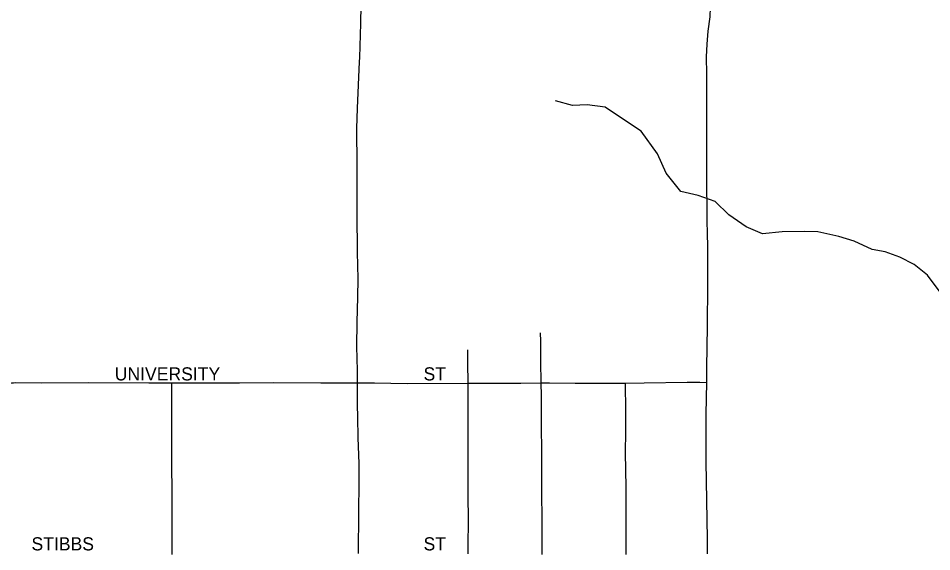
# Model space of a CAD drawing. Extents: x 1985906 to 2360102, y 891258 to 1222054.
# Drawn here: x 2125185 to 2128661, y 1023399 to 1025429 of the extents above; entities that cross this region are included whole.
import ezdxf

# ---------------------------------------------------------------- set-up
doc = ezdxf.new("R2010")
doc.units = 0
for name, color, linetype in [('GM_X_City_Street', 7, 'Continuous'), ('GM_X_City_Street_Text', 7, 'Continuous'), ('GM_X_Minor_River', 7, 'Continuous')]:
    doc.layers.add(name, color=color, linetype=linetype)

msp = doc.modelspace()

# ---------------------------------------------------------------- linework, layer by layer
at = {"layer": 'GM_X_City_Street'}
for points in [[(2126483.6, 1025263), (2126484.3, 1025278.7), (2126488, 1025366.1), (2126489.3, 1025409), (2126490.3, 1025479)], [(2127804.7, 1024043.1), (2127805.6, 1024101.5), (2127806.3, 1024176), (2127807.1, 1024258.3), (2127808.5, 1024412.9), (2127808.7, 1024472.5), (2127809, 1024543.7), (2127807.9, 1024625.5), (2127806, 1024641.7), (2127805.9, 1024680.8), (2127805.8, 1024704.3), (2127805.6, 1024791.3), (2127805.4, 1024874.1), (2127805.3, 1024921.3), (2127805.3, 1024985.6), (2127805.3, 1025067.4), (2127805.2, 1025132), (2127805, 1025215.8), (2127804.3, 1025281.5), (2127805.9, 1025330), (2127810.6, 1025378.9), (2127817.7, 1025434.1), (2127819, 1025469.6), (2127819.5, 1025485.4)], [(2126476.3, 1024040.7), (2126475.7, 1024087.7), (2126474, 1024179.7), (2126474.9, 1024271.6), (2126477.4, 1024366.9), (2126478.3, 1024437.1), (2126476.6, 1024539), (2126474.9, 1024684.5), (2126474.3, 1024856.7), (2126474.2, 1024921.8), (2126474.1, 1024955.2), (2126473.9, 1025009), (2126475.9, 1025086.4), (2126483.6, 1025263)], [(2127175.2, 1024040.7), (2127175, 1024057.4), (2127173.9, 1024106.1), (2127173.4, 1024150.9), (2127172.9, 1024199.3), (2127172.6, 1024231.6)], [(2126896.6, 1024039.6), (2126896.4, 1024117.6), (2126896, 1024166.9)], [(2125124.8, 1024037), (2125160.1, 1024040.8), (2125167.7, 1024041.3), (2125176.8, 1024041.9), (2125273, 1024041.6), (2125453.4, 1024042.1), (2125682.6, 1024041.3), (2125770.2, 1024041.3)], [(2125770.8, 1023387.7), (2125770.9, 1023443.5), (2125771.4, 1023535.2), (2125770.8, 1023610.5), (2125769.6, 1023745.5), (2125769.7, 1023820), (2125769.7, 1023912), (2125770.1, 1023994.6), (2125770.2, 1024023.7), (2125770.2, 1024041.3)], [(2125770.2, 1024041.3), (2125828.7, 1024041.8), (2126026.6, 1024041.7), (2126157.6, 1024042.1), (2126336.6, 1024041.7), (2126446.5, 1024040.7), (2126476.3, 1024040.7)], [(2126476.3, 1024040.7), (2126540.4, 1024040.7), (2126665, 1024038.9), (2126896.6, 1024039.6)], [(2126479.7, 1023391.9), (2126479.7, 1023430.9), (2126480.6, 1023509.4), (2126481.4, 1023571.2), (2126482.3, 1023639), (2126482.3, 1023733.4), (2126478.9, 1023832.8), (2126476.8, 1023909.9), (2126476.5, 1023959), (2126476.4, 1024008), (2126476.3, 1024040.7)], [(2126896.6, 1024039.6), (2126911, 1024039.6), (2127097.6, 1024040.5), (2127175.2, 1024040.7)], [(2126897.2, 1023390.6), (2126897.3, 1023428.9), (2126897.8, 1023509.6), (2126896.9, 1023622.7), (2126897.4, 1023759.2), (2126896.9, 1023911.3), (2126896.6, 1024039.6)], [(2127175.2, 1024040.7), (2127205.9, 1024040.8), (2127304.3, 1024039.9), (2127468.2, 1024040.1), (2127495.4, 1024040.5)], [(2127179.2, 1023388.5), (2127178.5, 1023517.9), (2127177.9, 1023626.8), (2127177.7, 1023664.9), (2127175.8, 1023991.9), (2127175.2, 1024040.7)], [(2127495.4, 1024040.5), (2127566.5, 1024041.5), (2127730.2, 1024043.5), (2127778.8, 1024043.2), (2127804.7, 1024043.1)], [(2127498.3, 1023388.3), (2127498, 1023465.2), (2127497.8, 1023644.4), (2127496, 1023774.7), (2127496.6, 1023856.4), (2127496.5, 1023946.6), (2127495.5, 1024027.3), (2127495.4, 1024040.5)], [(2127807.3, 1023390.9), (2127807.1, 1023447.7), (2127803, 1023740.4), (2127801.9, 1023806.6), (2127802.1, 1023837.4), (2127802.4, 1023877.5), (2127802.7, 1023922), (2127804.7, 1024043.1)]]:
    msp.add_lwpolyline(points, dxfattribs=at)
at = {"layer": 'GM_X_Minor_River'}
msp.add_lwpolyline([(2128696.7, 1024380.7), (2128644.2, 1024450.4), (2128594, 1024492.1), (2128539.8, 1024519.7), (2128483.7, 1024539.3), (2128433.6, 1024549), (2128365.4, 1024580.5), (2128307.3, 1024598.1), (2128227.2, 1024615.5), (2128175.2, 1024617.1), (2128091.2, 1024616.5), (2128017.2, 1024607.9), (2127955.1, 1024635.5), (2127888.8, 1024681), (2127836.4, 1024730.7), (2127772.3, 1024754.2), (2127706.2, 1024769.8), (2127649.7, 1024839.4), (2127617.2, 1024913.3), (2127554.6, 1024998.9), (2127484.3, 1025046.4), (2127418, 1025090), (2127350, 1025099.5), (2127294, 1025097), (2127229.9, 1025114.6)], dxfattribs=at)

# ---------------------------------------------------------------- texts
at = {"layer": 'GM_X_City_Street_Text'}
for s, p in [('UNIVERSITY', (2125552.5, 1024050.3)), ('ST', (2126727.3, 1024050.3)), ('STIBBS', (2125235.7, 1023403.5)), ('ST', (2126727.3, 1023403.5))]:
    msp.add_text(s, height=50, rotation=0, dxfattribs=at).set_placement(p)

doc.saveas('drawing.dxf')
